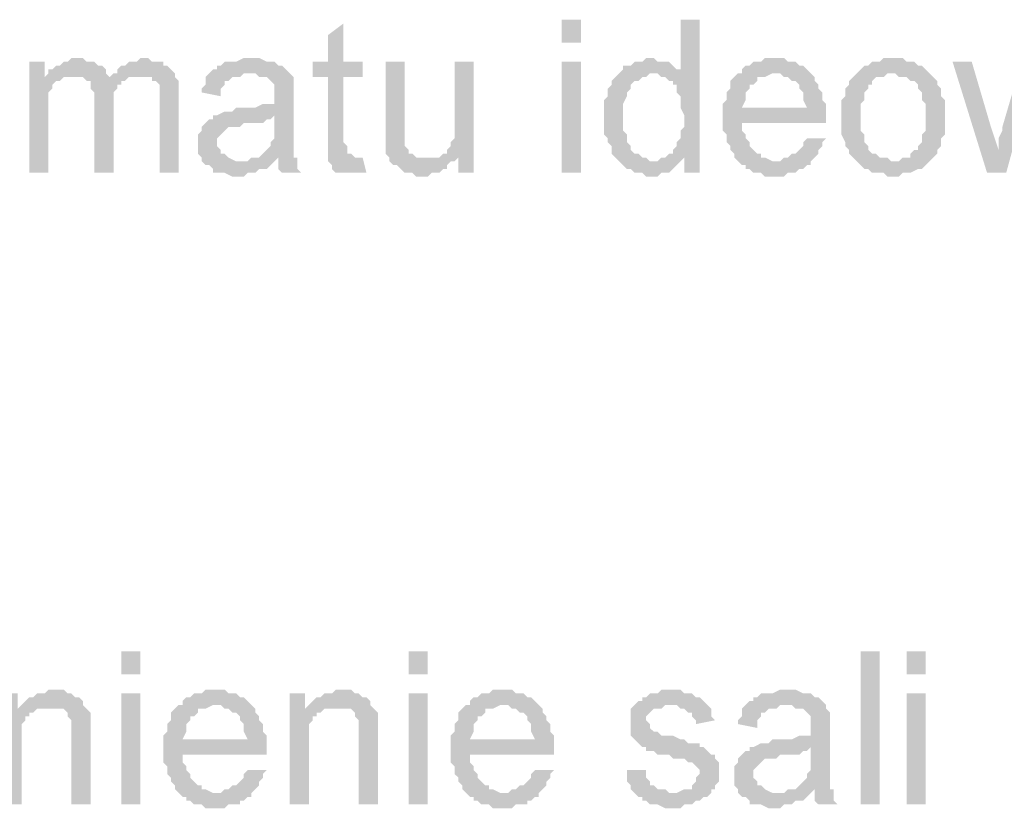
# Model space of a CAD drawing. Header units: millimetres. Extents: x -523 to 1404227, y -783705 to 1038705.
# Tile 401 of 508: x 709993 to 711081, y 224250 to 225123. Entities that reach past the tile are written whole.
import ezdxf

# ---------------------------------------------------------------- set-up
doc = ezdxf.new("R2010")
doc.units = ezdxf.units.MM
doc.linetypes.add('ACAD_ISO08W100', pattern=[36, 24, -3, 6, -3])
doc.layers.add('!!ELEKTRYKA', color=7, linetype='Continuous')

msp = doc.modelspace()

# ---------------------------------------------------------------- hatches: boundary and pattern name
at = {"layer": '!!ELEKTRYKA', "linetype": 'ACAD_ISO08W100'}
for points in [[(710351.18, 225118.33), (710334.24, 225105.63), (710334.24, 225076), (710317.31, 225076), (710317.31, 225059.06), (710334.24, 225059.06), (710334.24, 224991.33), (710334.24, 224987.1), (710334.24, 224982.86), (710334.24, 224974.4), (710334.24, 224970.16), (710363.88, 224970.16), (710363.88, 224970.16), (710359.64, 224974.4), (710355.41, 224974.4), (710355.41, 224978.63), (710355.41, 224978.63), (710355.41, 224982.86), (710351.18, 224987.1), (710351.18, 225059.06), (710372.34, 225059.06), (710372.34, 225076), (710351.18, 225076)], [(710744.89, 225122.57), (710723.72, 225122.57), (710723.72, 225063.3), (710694.08, 225063.3), (710698.32, 225063.3), (710702.55, 225059.06), (710706.78, 225059.06), (710711.02, 225054.83), (710715.25, 225054.83), (710715.25, 225050.6), (710719.48, 225050.6), (710719.48, 225046.36), (710719.48, 225042.13), (710723.72, 225037.9), (710723.72, 225033.66), (710723.72, 225029.43), (710723.72, 225025.2), (710727.95, 225016.73), (710727.95, 225012.5), (710727.95, 225008.26), (710727.95, 225004.03), (710723.72, 224999.8), (710723.72, 224995.56), (710723.72, 224991.33), (710719.48, 224987.1), (710719.48, 224982.86), (710715.25, 224978.63), (710715.25, 224974.4), (710711.02, 224974.4), (710706.78, 224970.16), (710702.55, 224970.16), (710727.95, 224970.16), (710727.95, 224953.23), (710744.89, 224953.23)], [(710020.96, 225076), (710004.03, 225076), (710004.03, 224953.23), (710025.2, 224953.23), (710025.2, 225016.73), (710025.2, 225020.96), (710025.2, 225025.2), (710025.2, 225029.43), (710025.2, 225033.66), (710025.2, 225037.9), (710025.2, 225042.13), (710029.43, 225046.36), (710029.43, 225050.6), (710033.66, 225054.83), (710037.9, 225054.83), (710042.13, 225059.06), (710020.96, 225059.06)], [(710059.06, 225080.23), (710050.6, 225080.23), (710046.36, 225076), (710042.13, 225076), (710037.9, 225071.76), (710033.66, 225071.76), (710029.43, 225067.53), (710025.2, 225067.53), (710025.2, 225063.3), (710054.83, 225059.06), (710054.83, 225059.06), (710059.06, 225059.06), (710063.3, 225059.06), (710067.53, 225054.83), (710092.93, 225059.06), (710092.93, 225059.06), (710088.7, 225063.3), (710088.7, 225067.53), (710084.46, 225071.76), (710080.23, 225071.76), (710080.23, 225071.76), (710076, 225076), (710071.76, 225076), (710067.53, 225076), (710063.3, 225080.23)], [(710131.03, 225080.23), (710126.8, 225080.23), (710122.57, 225076), (710114.1, 225076), (710109.86, 225071.76), (710105.63, 225071.76), (710101.4, 225067.53), (710101.4, 225063.3), (710097.16, 225063.3), (710126.8, 225059.06), (710131.03, 225059.06), (710135.27, 225059.06), (710139.5, 225059.06), (710139.5, 225054.83), (710143.73, 225054.83), (710147.97, 225050.6), (710147.97, 225046.36), (710147.97, 225042.13), (710147.97, 225037.9), (710147.97, 225029.43), (710147.97, 224953.23), (710169.13, 224953.23), (710169.13, 225037.9), (710169.13, 225037.9), (710169.13, 225046.36), (710169.13, 225050.6), (710169.13, 225054.83), (710164.9, 225059.06), (710164.9, 225063.3), (710160.67, 225067.53), (710160.67, 225067.53), (710156.43, 225071.76), (710152.2, 225071.76), (710152.2, 225076), (710147.97, 225076), (710139.5, 225076), (710135.27, 225080.23)], [(710249.57, 225080.23), (710241.1, 225080.23), (710232.63, 225076), (710219.93, 225076), (710215.7, 225071.76), (710211.47, 225071.76), (710211.47, 225067.53), (710207.23, 225067.53), (710203, 225063.3), (710245.33, 225063.3), (710249.57, 225063.3), (710253.8, 225063.3), (710258.04, 225059.06), (710262.27, 225059.06), (710266.5, 225059.06), (710270.74, 225054.83), (710270.74, 225054.83), (710274.97, 225050.6), (710274.97, 225046.36), (710274.97, 225042.13), (710274.97, 225037.9), (710274.97, 225037.9), (710274.97, 225029.43), (710270.74, 225029.43), (710270.74, 225029.43), (710266.5, 225029.43), (710262.27, 225029.43), (710253.8, 225025.2), (710249.57, 225025.2), (710245.33, 225025.2), (710236.87, 225025.2), (710232.63, 225025.2), (710228.4, 225020.96), (710224.17, 225020.96), (710219.93, 225020.96), (710219.93, 225020.96), (710211.47, 225016.73), (710207.23, 225016.73), (710274.97, 225016.73), (710274.97, 225008.26), (710274.97, 225004.03), (710274.97, 224999.8), (710274.97, 224995.56), (710274.97, 224991.33), (710270.74, 224987.1), (710270.74, 224987.1), (710270.74, 224982.86), (710266.5, 224978.63), (710262.27, 224974.4), (710258.04, 224970.16), (710253.8, 224970.16), (710249.57, 224970.16), (710279.2, 224970.16), (710279.2, 224965.93), (710279.2, 224961.69), (710279.2, 224957.46), (710283.44, 224953.23), (710304.61, 224953.23), (710304.61, 224953.23), (710300.37, 224957.46), (710300.37, 224961.69), (710300.37, 224970.16), (710296.14, 224970.16), (710296.14, 224974.4), (710296.14, 224974.4), (710296.14, 224978.63), (710296.14, 224987.1), (710296.14, 224991.33), (710296.14, 224995.56), (710296.14, 225004.03), (710296.14, 225033.66), (710296.14, 225033.66), (710296.14, 225037.9), (710296.14, 225046.36), (710296.14, 225050.6), (710296.14, 225050.6), (710296.14, 225054.83), (710296.14, 225059.06), (710291.91, 225063.3), (710287.67, 225067.53), (710287.67, 225067.53), (710283.44, 225071.76), (710279.2, 225071.76), (710274.97, 225076), (710274.97, 225076), (710270.74, 225076), (710266.5, 225076), (710258.04, 225080.23), (710253.8, 225080.23)], [(710418.91, 225076), (710397.74, 225076), (710397.74, 224999.8), (710397.74, 224999.8), (710397.74, 224991.33), (710397.74, 224987.1), (710397.74, 224982.86), (710397.74, 224978.63), (710397.74, 224978.63), (710397.74, 224974.4), (710401.98, 224970.16), (710401.98, 224965.93), (710406.21, 224961.69), (710410.44, 224961.69), (710414.68, 224957.46), (710418.91, 224953.23), (710418.91, 224953.23), (710423.14, 224953.23), (710427.38, 224953.23), (710431.61, 224948.99), (710440.08, 224948.99), (710440.08, 224948.99), (710444.31, 224948.99), (710448.54, 224953.23), (710452.78, 224953.23), (710457.01, 224953.23), (710461.24, 224957.46), (710465.48, 224957.46), (710465.48, 224961.69), (710469.71, 224965.93), (710473.94, 224965.93), (710440.08, 224970.16), (710440.08, 224970.16), (710435.84, 224970.16), (710431.61, 224970.16), (710427.38, 224974.4), (710423.14, 224974.4), (710423.14, 224978.63), (710418.91, 224982.86), (710418.91, 224987.1), (710418.91, 224987.1), (710418.91, 224991.33), (710418.91, 224995.56), (710418.91, 224999.8), (710418.91, 225008.26)], [(710495.11, 225076), (710473.94, 225076), (710473.94, 225008.26), (710473.94, 225008.26), (710473.94, 225004.03), (710473.94, 224999.8), (710473.94, 224995.56), (710473.94, 224991.33), (710469.71, 224987.1), (710469.71, 224982.86), (710465.48, 224978.63), (710465.48, 224974.4), (710461.24, 224974.4), (710478.18, 224970.16), (710478.18, 224953.23), (710495.11, 224953.23)], [(710689.85, 225080.23), (710689.85, 225080.23), (710685.62, 225080.23), (710681.38, 225076), (710677.15, 225076), (710672.92, 225076), (710668.68, 225071.76), (710664.45, 225071.76), (710660.22, 225071.76), (710660.22, 225067.53), (710655.98, 225063.3), (710651.75, 225059.06), (710647.52, 225054.83), (710647.52, 225050.6), (710643.28, 225046.36), (710643.28, 225046.36), (710643.28, 225042.13), (710643.28, 225037.9), (710639.05, 225033.66), (710639.05, 225029.43), (710639.05, 225025.2), (710639.05, 225020.96), (710639.05, 225012.5), (710639.05, 225012.5), (710639.05, 225008.26), (710639.05, 225004.03), (710639.05, 224999.8), (710639.05, 224995.56), (710643.28, 224991.33), (710643.28, 224987.1), (710647.52, 224982.86), (710647.52, 224978.63), (710647.52, 224974.4), (710651.75, 224970.16), (710655.98, 224965.93), (710694.08, 224965.93), (710689.85, 224965.93), (710685.62, 224970.16), (710681.38, 224970.16), (710677.15, 224974.4), (710672.92, 224974.4), (710668.68, 224978.63), (710668.68, 224978.63), (710668.68, 224982.86), (710664.45, 224987.1), (710664.45, 224991.33), (710664.45, 224995.56), (710660.22, 224999.8), (710660.22, 225004.03), (710660.22, 225008.26), (710660.22, 225012.5), (710660.22, 225016.73), (710660.22, 225020.96), (710660.22, 225025.2), (710660.22, 225029.43), (710664.45, 225037.9), (710664.45, 225042.13), (710664.45, 225042.13), (710668.68, 225046.36), (710668.68, 225050.6), (710672.92, 225054.83), (710677.15, 225054.83), (710681.38, 225059.06), (710685.62, 225059.06), (710689.85, 225063.3), (710694.08, 225063.3), (710723.72, 225063.3), (710723.72, 225067.53), (710719.48, 225067.53), (710715.25, 225071.76), (710711.02, 225076), (710711.02, 225076), (710706.78, 225076), (710698.32, 225076), (710694.08, 225080.23)], [(710829.55, 225080.23), (710816.85, 225080.23), (710812.62, 225076), (710804.15, 225076), (710799.92, 225071.76), (710795.69, 225071.76), (710791.45, 225067.53), (710791.45, 225063.3), (710787.22, 225063.3), (710829.55, 225063.3), (710829.55, 225063.3), (710833.79, 225063.3), (710838.02, 225059.06), (710842.25, 225059.06), (710846.49, 225054.83), (710850.72, 225054.83), (710854.95, 225050.6), (710854.95, 225050.6), (710854.95, 225046.36), (710859.19, 225042.13), (710859.19, 225037.9), (710859.19, 225033.66), (710863.42, 225025.2), (710791.45, 225025.2), (710884.59, 225025.2), (710884.59, 225029.43), (710880.36, 225033.66), (710880.36, 225037.9), (710880.36, 225042.13), (710876.12, 225046.36), (710876.12, 225050.6), (710871.89, 225054.83), (710871.89, 225059.06), (710867.65, 225063.3), (710867.65, 225063.3), (710863.42, 225067.53), (710859.19, 225071.76), (710854.95, 225071.76), (710850.72, 225076), (710846.49, 225076), (710842.25, 225076), (710838.02, 225080.23), (710833.79, 225080.23)], [(710956.56, 225080.23), (710948.09, 225080.23), (710943.86, 225076), (710935.39, 225076), (710931.16, 225071.76), (710926.92, 225071.76), (710922.69, 225067.53), (710918.46, 225063.3), (710918.46, 225063.3), (710918.46, 225063.3), (710956.56, 225063.3), (710960.79, 225063.3), (710965.02, 225059.06), (710969.26, 225059.06), (710973.49, 225059.06), (710977.72, 225054.83), (710981.96, 225054.83), (710986.19, 225050.6), (710986.19, 225046.36), (710990.42, 225042.13), (710990.42, 225037.9), (710990.42, 225033.66), (710994.66, 225029.43), (710994.66, 225025.2), (710994.66, 225020.96), (710994.66, 225016.73), (710994.66, 225012.5), (710994.66, 225008.26), (710994.66, 225004.03), (710994.66, 224999.8), (710990.42, 224995.56), (710990.42, 224991.33), (710990.42, 224987.1), (710986.19, 224982.86), (710986.19, 224978.63), (710981.96, 224978.63), (710977.72, 224974.4), (710977.72, 224970.16), (710973.49, 224970.16), (710969.26, 224970.16), (710965.02, 224965.93), (710956.56, 224965.93), (710918.46, 224965.93), (710918.46, 224965.93), (710922.69, 224961.69), (710926.92, 224957.46), (710931.16, 224957.46), (710935.39, 224953.23), (710939.62, 224953.23), (710943.86, 224953.23), (710948.09, 224953.23), (710952.32, 224948.99), (710956.56, 224948.99), (710960.79, 224948.99), (710965.02, 224948.99), (710969.26, 224953.23), (710973.49, 224953.23), (710977.72, 224953.23), (710986.19, 224957.46), (710990.42, 224957.46), (710990.42, 224957.46), (710994.66, 224961.69), (710998.89, 224965.93), (710998.89, 224965.93), (711003.13, 224970.16), (711007.36, 224974.4), (711007.36, 224978.63), (711007.36, 224978.63), (711011.59, 224982.86), (711011.59, 224987.1), (711011.59, 224991.33), (711015.83, 224995.56), (711015.83, 224999.8), (711015.83, 225004.03), (711015.83, 225012.5), (711015.83, 225016.73), (711015.83, 225020.96), (711015.83, 225025.2), (711015.83, 225029.43), (711015.83, 225033.66), (711011.59, 225037.9), (711011.59, 225042.13), (711011.59, 225046.36), (711007.36, 225050.6), (711007.36, 225054.83), (711003.13, 225059.06), (710998.89, 225063.3), (710998.89, 225063.3), (710994.66, 225067.53), (710990.42, 225071.76), (710986.19, 225071.76), (710981.96, 225076), (710977.72, 225076), (710973.49, 225076), (710969.26, 225080.23), (710965.02, 225080.23)], [(711045.46, 225076), (711024.29, 225076), (711062.39, 224953.23), (711075.09, 224978.63), (711066.63, 225004.03)], [(711121.66, 225076), (711100.49, 225076), (711079.33, 225004.03), (711079.33, 224999.8), (711075.09, 224991.33), (711075.09, 224987.1), (711075.09, 224982.86), (711075.09, 224978.63), (711075.09, 224978.63), (711062.39, 224953.23), (711083.56, 224953.23), (711108.96, 225046.36)], [(710097.16, 225063.3), (710092.93, 225059.06), (710067.53, 225054.83), (710071.76, 225054.83), (710071.76, 225050.6), (710071.76, 225046.36), (710076, 225042.13), (710076, 225037.9), (710076, 225033.66), (710076, 224953.23), (710097.16, 224953.23), (710097.16, 225025.2), (710097.16, 225025.2), (710097.16, 225033.66), (710097.16, 225037.9), (710097.16, 225042.13), (710101.4, 225046.36), (710101.4, 225050.6), (710105.63, 225050.6), (710105.63, 225054.83), (710109.86, 225054.83), (710114.1, 225059.06), (710118.33, 225059.06), (710122.57, 225059.06), (710126.8, 225059.06)], [(710203, 225063.3), (710198.77, 225059.06), (710198.77, 225050.6), (710194.53, 225046.36), (710194.53, 225042.13), (710215.7, 225037.9), (710215.7, 225042.13), (710215.7, 225046.36), (710219.93, 225050.6), (710219.93, 225054.83), (710224.17, 225054.83), (710228.4, 225059.06), (710232.63, 225059.06), (710236.87, 225059.06), (710241.1, 225063.3), (710245.33, 225063.3)], [(710787.22, 225063.3), (710787.22, 225063.3), (710782.99, 225059.06), (710778.75, 225054.83), (710778.75, 225050.6), (710778.75, 225046.36), (710774.52, 225042.13), (710774.52, 225037.9), (710774.52, 225033.66), (710770.29, 225029.43), (710770.29, 225025.2), (710770.29, 225020.96), (710770.29, 225012.5), (710770.29, 225008.26), (710770.29, 225004.03), (710770.29, 224999.8), (710774.52, 224995.56), (710774.52, 224991.33), (710774.52, 224987.1), (710778.75, 224982.86), (710778.75, 224978.63), (710782.99, 224974.4), (710782.99, 224970.16), (710787.22, 224965.93), (710829.55, 224965.93), (710829.55, 224965.93), (710825.32, 224965.93), (710816.85, 224970.16), (710812.62, 224970.16), (710812.62, 224974.4), (710808.39, 224974.4), (710804.15, 224978.63), (710804.15, 224978.63), (710799.92, 224982.86), (710799.92, 224987.1), (710795.69, 224991.33), (710795.69, 224995.56), (710791.45, 224999.8), (710791.45, 225004.03), (710791.45, 225008.26), (710884.59, 225008.26), (710884.59, 225012.5), (710884.59, 225016.73), (710884.59, 225020.96), (710884.59, 225025.2), (710791.45, 225025.2), (710791.45, 225025.2), (710795.69, 225033.66), (710795.69, 225037.9), (710795.69, 225042.13), (710799.92, 225046.36), (710799.92, 225050.6), (710804.15, 225050.6), (710808.39, 225054.83), (710808.39, 225059.06), (710812.62, 225059.06), (710816.85, 225059.06), (710825.32, 225063.3), (710829.55, 225063.3)], [(710918.46, 225063.3), (710914.22, 225059.06), (710909.99, 225054.83), (710909.99, 225050.6), (710905.76, 225046.36), (710905.76, 225046.36), (710905.76, 225037.9), (710901.52, 225033.66), (710901.52, 225029.43), (710901.52, 225025.2), (710901.52, 225020.96), (710901.52, 225016.73), (710901.52, 225012.5), (710901.52, 225008.26), (710901.52, 225004.03), (710901.52, 224999.8), (710901.52, 224995.56), (710905.76, 224987.1), (710905.76, 224982.86), (710905.76, 224982.86), (710909.99, 224978.63), (710909.99, 224974.4), (710914.22, 224970.16), (710918.46, 224965.93), (710956.56, 224965.93), (710956.56, 224965.93), (710952.32, 224970.16), (710948.09, 224970.16), (710943.86, 224970.16), (710939.62, 224974.4), (710935.39, 224974.4), (710931.16, 224978.63), (710931.16, 224978.63), (710931.16, 224982.86), (710926.92, 224987.1), (710926.92, 224991.33), (710926.92, 224995.56), (710922.69, 224999.8), (710922.69, 225004.03), (710922.69, 225008.26), (710922.69, 225016.73), (710922.69, 225016.73), (710922.69, 225020.96), (710922.69, 225025.2), (710922.69, 225029.43), (710926.92, 225033.66), (710926.92, 225037.9), (710926.92, 225042.13), (710931.16, 225046.36), (710931.16, 225050.6), (710935.39, 225050.6), (710935.39, 225054.83), (710939.62, 225059.06), (710943.86, 225059.06), (710948.09, 225059.06), (710952.32, 225063.3), (710956.56, 225063.3)], [(710207.23, 225016.73), (710207.23, 225012.5), (710203, 225012.5), (710198.77, 225008.26), (710198.77, 225008.26), (710194.53, 225004.03), (710194.53, 224999.8), (710190.3, 224995.56), (710190.3, 224991.33), (710190.3, 224987.1), (710190.3, 224982.86), (710190.3, 224978.63), (710190.3, 224974.4), (710194.53, 224970.16), (710194.53, 224965.93), (710198.77, 224961.69), (710203, 224961.69), (710203, 224961.69), (710207.23, 224957.46), (710207.23, 224953.23), (710211.47, 224953.23), (710215.7, 224953.23), (710219.93, 224953.23), (710228.4, 224948.99), (710232.63, 224948.99), (710236.87, 224948.99), (710241.1, 224948.99), (710245.33, 224953.23), (710249.57, 224953.23), (710253.8, 224953.23), (710258.04, 224957.46), (710262.27, 224957.46), (710266.5, 224957.46), (710270.74, 224961.69), (710274.97, 224965.93), (710236.87, 224965.93), (710236.87, 224965.93), (710232.63, 224965.93), (710224.17, 224970.16), (710224.17, 224970.16), (710219.93, 224974.4), (710215.7, 224974.4), (710215.7, 224978.63), (710211.47, 224982.86), (710211.47, 224987.1), (710211.47, 224987.1), (710211.47, 224991.33), (710215.7, 224995.56), (710215.7, 224995.56), (710219.93, 224999.8), (710224.17, 225004.03), (710228.4, 225004.03), (710232.63, 225004.03), (710236.87, 225004.03), (710241.1, 225008.26), (710245.33, 225008.26), (710249.57, 225008.26), (710253.8, 225008.26), (710262.27, 225008.26), (710266.5, 225012.5), (710270.74, 225012.5), (710270.74, 225012.5), (710274.97, 225016.73)], [(710863.42, 224991.33), (710859.19, 224987.1), (710859.19, 224982.86), (710854.95, 224978.63), (710850.72, 224974.4), (710850.72, 224974.4), (710846.49, 224974.4), (710842.25, 224970.16), (710838.02, 224970.16), (710833.79, 224965.93), (710829.55, 224965.93), (710787.22, 224965.93), (710787.22, 224965.93), (710791.45, 224961.69), (710795.69, 224961.69), (710795.69, 224957.46), (710799.92, 224957.46), (710804.15, 224953.23), (710808.39, 224953.23), (710812.62, 224953.23), (710816.85, 224948.99), (710825.32, 224948.99), (710829.55, 224948.99), (710833.79, 224948.99), (710838.02, 224948.99), (710842.25, 224953.23), (710846.49, 224953.23), (710850.72, 224953.23), (710854.95, 224957.46), (710859.19, 224957.46), (710863.42, 224961.69), (710867.65, 224961.69), (710867.65, 224965.93), (710871.89, 224970.16), (710876.12, 224974.4), (710876.12, 224978.63), (710880.36, 224982.86), (710880.36, 224987.1), (710884.59, 224991.33)], [(710249.57, 224970.16), (710245.33, 224965.93), (710236.87, 224965.93), (710274.97, 224965.93), (710279.2, 224970.16)], [(710372.34, 224970.16), (710334.24, 224970.16), (710334.24, 224965.93), (710334.24, 224965.93), (710338.47, 224961.69), (710338.47, 224957.46), (710342.71, 224953.23), (710346.94, 224953.23), (710351.18, 224953.23), (710355.41, 224953.23), (710359.64, 224953.23), (710363.88, 224953.23), (710368.11, 224953.23), (710372.34, 224953.23), (710376.58, 224953.23)], [(710461.24, 224974.4), (710457.01, 224970.16), (710440.08, 224970.16), (710473.94, 224965.93), (710478.18, 224970.16)], [(710702.55, 224970.16), (710698.32, 224965.93), (710655.98, 224965.93), (710660.22, 224961.69), (710664.45, 224957.46), (710664.45, 224957.46), (710668.68, 224957.46), (710672.92, 224953.23), (710677.15, 224953.23), (710681.38, 224953.23), (710685.62, 224948.99), (710689.85, 224948.99), (710698.32, 224948.99), (710702.55, 224953.23), (710706.78, 224953.23), (710711.02, 224953.23), (710715.25, 224957.46), (710715.25, 224957.46), (710719.48, 224961.69), (710723.72, 224965.93), (710727.95, 224970.16)], [(710029.43, 224381.71), (710029.43, 224381.71), (710025.2, 224381.71), (710020.96, 224377.48), (710016.73, 224377.48), (710012.5, 224377.48), (710008.26, 224373.25), (710004.03, 224373.25), (709999.8, 224369.01), (709999.8, 224369.01), (709995.56, 224364.78), (710025.2, 224360.55), (710029.43, 224360.55), (710033.66, 224360.55), (710037.9, 224360.55), (710042.13, 224360.55), (710046.36, 224356.31), (710046.36, 224352.08), (710050.6, 224347.85), (710050.6, 224347.85), (710050.6, 224343.61), (710050.6, 224339.38), (710050.6, 224335.15), (710050.6, 224330.91), (710050.6, 224254.71), (710071.76, 224254.71), (710071.76, 224330.91), (710071.76, 224330.91), (710071.76, 224339.38), (710071.76, 224343.61), (710071.76, 224347.85), (710071.76, 224352.08), (710071.76, 224352.08), (710071.76, 224356.31), (710067.53, 224360.55), (710063.3, 224364.78), (710063.3, 224369.01), (710059.06, 224373.25), (710054.83, 224373.25), (710050.6, 224377.48), (710050.6, 224377.48), (710046.36, 224377.48), (710042.13, 224381.71), (710037.9, 224381.71)], [(710211.47, 224381.71), (710198.77, 224381.71), (710194.53, 224377.48), (710186.07, 224377.48), (710181.83, 224373.25), (710177.6, 224373.25), (710173.37, 224369.01), (710173.37, 224364.78), (710169.13, 224364.78), (710211.47, 224364.78), (710211.47, 224364.78), (710215.7, 224364.78), (710219.93, 224360.55), (710224.17, 224360.55), (710228.4, 224356.31), (710232.63, 224356.31), (710236.87, 224352.08), (710236.87, 224352.08), (710236.87, 224347.85), (710241.1, 224343.61), (710241.1, 224339.38), (710241.1, 224335.15), (710245.33, 224326.68), (710173.37, 224326.68), (710266.5, 224326.68), (710266.5, 224330.91), (710262.27, 224335.15), (710262.27, 224339.38), (710262.27, 224343.61), (710258.04, 224347.85), (710258.04, 224352.08), (710253.8, 224356.31), (710253.8, 224360.55), (710249.57, 224364.78), (710249.57, 224364.78), (710245.33, 224369.01), (710241.1, 224373.25), (710236.87, 224373.25), (710232.63, 224377.48), (710228.4, 224377.48), (710224.17, 224377.48), (710219.93, 224381.71), (710215.7, 224381.71)], [(710346.94, 224381.71), (710346.94, 224381.71), (710342.71, 224381.71), (710338.47, 224377.48), (710334.24, 224377.48), (710330.01, 224377.48), (710325.77, 224373.25), (710321.54, 224373.25), (710317.31, 224369.01), (710317.31, 224369.01), (710313.07, 224364.78), (710342.71, 224360.55), (710346.94, 224360.55), (710351.18, 224360.55), (710355.41, 224360.55), (710359.64, 224360.55), (710363.88, 224356.31), (710363.88, 224352.08), (710368.11, 224347.85), (710368.11, 224347.85), (710368.11, 224343.61), (710368.11, 224339.38), (710368.11, 224335.15), (710368.11, 224330.91), (710368.11, 224254.71), (710389.28, 224254.71), (710389.28, 224330.91), (710389.28, 224330.91), (710389.28, 224339.38), (710389.28, 224343.61), (710389.28, 224347.85), (710389.28, 224352.08), (710389.28, 224352.08), (710389.28, 224356.31), (710385.04, 224360.55), (710380.81, 224364.78), (710380.81, 224369.01), (710376.58, 224373.25), (710372.34, 224373.25), (710368.11, 224377.48), (710368.11, 224377.48), (710363.88, 224377.48), (710359.64, 224381.71), (710355.41, 224381.71)], [(710528.98, 224381.71), (710516.28, 224381.71), (710512.05, 224377.48), (710503.58, 224377.48), (710499.35, 224373.25), (710495.11, 224373.25), (710490.88, 224369.01), (710490.88, 224364.78), (710486.65, 224364.78), (710528.98, 224364.78), (710528.98, 224364.78), (710533.21, 224364.78), (710537.45, 224360.55), (710541.68, 224360.55), (710545.91, 224356.31), (710550.15, 224356.31), (710554.38, 224352.08), (710554.38, 224352.08), (710554.38, 224347.85), (710558.61, 224343.61), (710558.61, 224339.38), (710558.61, 224335.15), (710562.85, 224326.68), (710490.88, 224326.68), (710584.01, 224326.68), (710584.01, 224330.91), (710579.78, 224335.15), (710579.78, 224339.38), (710579.78, 224343.61), (710575.55, 224347.85), (710575.55, 224352.08), (710571.31, 224356.31), (710571.31, 224360.55), (710567.08, 224364.78), (710567.08, 224364.78), (710562.85, 224369.01), (710558.61, 224373.25), (710554.38, 224373.25), (710550.15, 224377.48), (710545.91, 224377.48), (710541.68, 224377.48), (710537.45, 224381.71), (710533.21, 224381.71)], [(710711.02, 224381.71), (710702.55, 224381.71), (710698.32, 224377.48), (710689.85, 224377.48), (710685.62, 224373.25), (710681.38, 224373.25), (710681.38, 224369.01), (710677.15, 224369.01), (710672.92, 224364.78), (710715.25, 224364.78), (710715.25, 224364.78), (710719.48, 224364.78), (710723.72, 224360.55), (710727.95, 224360.55), (710732.18, 224356.31), (710736.42, 224356.31), (710736.42, 224352.08), (710740.65, 224347.85), (710740.65, 224343.61), (710761.82, 224347.85), (710761.82, 224347.85), (710757.59, 224352.08), (710757.59, 224356.31), (710757.59, 224360.55), (710753.35, 224364.78), (710753.35, 224364.78), (710749.12, 224369.01), (710744.89, 224373.25), (710740.65, 224373.25), (710736.42, 224377.48), (710736.42, 224377.48), (710732.18, 224377.48), (710727.95, 224377.48), (710723.72, 224381.71), (710715.25, 224381.71)], [(710842.25, 224381.71), (710842.25, 224381.71), (710833.79, 224381.71), (710825.32, 224377.48), (710821.09, 224377.48), (710816.85, 224377.48), (710812.62, 224377.48), (710808.39, 224373.25), (710804.15, 224373.25), (710804.15, 224369.01), (710799.92, 224369.01), (710795.69, 224364.78), (710838.02, 224364.78), (710842.25, 224364.78), (710846.49, 224364.78), (710850.72, 224360.55), (710854.95, 224360.55), (710859.19, 224360.55), (710863.42, 224356.31), (710863.42, 224356.31), (710867.65, 224352.08), (710867.65, 224347.85), (710867.65, 224343.61), (710867.65, 224339.38), (710867.65, 224339.38), (710867.65, 224330.91), (710867.65, 224330.91), (710863.42, 224330.91), (710863.42, 224330.91), (710859.19, 224330.91), (710854.95, 224330.91), (710846.49, 224326.68), (710842.25, 224326.68), (710838.02, 224326.68), (710829.55, 224326.68), (710825.32, 224326.68), (710821.09, 224322.45), (710816.85, 224322.45), (710812.62, 224322.45), (710812.62, 224322.45), (710804.15, 224318.21), (710799.92, 224318.21), (710867.65, 224318.21), (710867.65, 224309.74), (710867.65, 224305.51), (710867.65, 224301.28), (710867.65, 224297.04), (710867.65, 224292.81), (710863.42, 224288.58), (710863.42, 224288.58), (710863.42, 224284.34), (710859.19, 224280.11), (710854.95, 224275.88), (710850.72, 224271.64), (710846.49, 224271.64), (710842.25, 224271.64), (710871.89, 224271.64), (710871.89, 224267.41), (710871.89, 224263.18), (710871.89, 224258.94), (710876.12, 224254.71), (710897.29, 224254.71), (710897.29, 224254.71), (710893.06, 224258.94), (710893.06, 224263.18), (710893.06, 224271.64), (710888.82, 224271.64), (710888.82, 224275.88), (710888.82, 224275.88), (710888.82, 224280.11), (710888.82, 224288.58), (710888.82, 224292.81), (710888.82, 224297.04), (710888.82, 224305.51), (710888.82, 224335.15), (710888.82, 224335.15), (710888.82, 224339.38), (710888.82, 224347.85), (710888.82, 224352.08), (710888.82, 224352.08), (710888.82, 224356.31), (710884.59, 224360.55), (710884.59, 224364.78), (710880.36, 224369.01), (710880.36, 224369.01), (710876.12, 224373.25), (710871.89, 224373.25), (710867.65, 224377.48), (710867.65, 224377.48), (710863.42, 224377.48), (710859.19, 224377.48), (710850.72, 224381.71), (710846.49, 224381.71)], [(709991.33, 224377.48), (709974.39, 224377.48), (709974.39, 224254.71), (709995.56, 224254.71), (709995.56, 224322.45), (709995.56, 224326.68), (709995.56, 224330.91), (709995.56, 224335.15), (709995.56, 224339.38), (709995.56, 224343.61), (709999.8, 224347.85), (709999.8, 224352.08), (710004.03, 224352.08), (710004.03, 224356.31), (710008.26, 224356.31), (710012.5, 224360.55), (709991.33, 224360.55)], [(710308.84, 224377.48), (710291.91, 224377.48), (710291.91, 224254.71), (710313.07, 224254.71), (710313.07, 224322.45), (710313.07, 224326.68), (710313.07, 224330.91), (710313.07, 224335.15), (710313.07, 224339.38), (710313.07, 224343.61), (710317.31, 224347.85), (710317.31, 224352.08), (710321.54, 224352.08), (710321.54, 224356.31), (710325.77, 224356.31), (710330.01, 224360.55), (710308.84, 224360.55)], [(710169.13, 224364.78), (710169.13, 224364.78), (710164.9, 224360.55), (710160.67, 224356.31), (710160.67, 224352.08), (710160.67, 224347.85), (710156.43, 224343.61), (710156.43, 224339.38), (710156.43, 224335.15), (710152.2, 224330.91), (710152.2, 224326.68), (710152.2, 224322.45), (710152.2, 224313.98), (710152.2, 224309.74), (710152.2, 224305.51), (710152.2, 224301.28), (710156.43, 224297.04), (710156.43, 224292.81), (710156.43, 224288.58), (710160.67, 224284.34), (710160.67, 224280.11), (710164.9, 224275.88), (710164.9, 224271.64), (710169.13, 224267.41), (710211.47, 224267.41), (710211.47, 224267.41), (710207.23, 224267.41), (710198.77, 224271.64), (710194.53, 224271.64), (710194.53, 224275.88), (710190.3, 224275.88), (710186.07, 224280.11), (710186.07, 224280.11), (710181.83, 224284.34), (710181.83, 224288.58), (710177.6, 224292.81), (710177.6, 224297.04), (710173.37, 224301.28), (710173.37, 224305.51), (710173.37, 224309.74), (710266.5, 224309.74), (710266.5, 224313.98), (710266.5, 224318.21), (710266.5, 224322.45), (710266.5, 224326.68), (710173.37, 224326.68), (710173.37, 224326.68), (710177.6, 224335.15), (710177.6, 224339.38), (710177.6, 224343.61), (710181.83, 224347.85), (710181.83, 224352.08), (710186.07, 224352.08), (710190.3, 224356.31), (710190.3, 224360.55), (710194.53, 224360.55), (710198.77, 224360.55), (710207.23, 224364.78), (710211.47, 224364.78)], [(710486.65, 224364.78), (710486.65, 224364.78), (710482.41, 224360.55), (710478.18, 224356.31), (710478.18, 224352.08), (710478.18, 224347.85), (710473.94, 224343.61), (710473.94, 224339.38), (710473.94, 224335.15), (710469.71, 224330.91), (710469.71, 224326.68), (710469.71, 224322.45), (710469.71, 224313.98), (710469.71, 224309.74), (710469.71, 224305.51), (710469.71, 224301.28), (710473.94, 224297.04), (710473.94, 224292.81), (710473.94, 224288.58), (710478.18, 224284.34), (710478.18, 224280.11), (710482.41, 224275.88), (710482.41, 224271.64), (710486.65, 224267.41), (710528.98, 224267.41), (710528.98, 224267.41), (710524.75, 224267.41), (710516.28, 224271.64), (710512.05, 224271.64), (710512.05, 224275.88), (710507.81, 224275.88), (710503.58, 224280.11), (710503.58, 224280.11), (710499.35, 224284.34), (710499.35, 224288.58), (710495.11, 224292.81), (710495.11, 224297.04), (710490.88, 224301.28), (710490.88, 224305.51), (710490.88, 224309.74), (710584.01, 224309.74), (710584.01, 224313.98), (710584.01, 224318.21), (710584.01, 224322.45), (710584.01, 224326.68), (710490.88, 224326.68), (710490.88, 224326.68), (710495.11, 224335.15), (710495.11, 224339.38), (710495.11, 224343.61), (710499.35, 224347.85), (710499.35, 224352.08), (710503.58, 224352.08), (710507.81, 224356.31), (710507.81, 224360.55), (710512.05, 224360.55), (710516.28, 224360.55), (710524.75, 224364.78), (710528.98, 224364.78)], [(710672.92, 224364.78), (710668.68, 224360.55), (710668.68, 224360.55), (710668.68, 224343.61), (710668.68, 224343.61), (710668.68, 224335.15), (710668.68, 224330.91), (710672.92, 224326.68), (710672.92, 224326.68), (710677.15, 224322.45), (710681.38, 224318.21), (710685.62, 224318.21), (710685.62, 224318.21), (710685.62, 224313.98), (710689.85, 224313.98), (710694.08, 224313.98), (710698.32, 224309.74), (710702.55, 224309.74), (710711.02, 224309.74), (710715.25, 224305.51), (710719.48, 224305.51), (710727.95, 224305.51), (710732.18, 224301.28), (710736.42, 224301.28), (710736.42, 224301.28), (710740.65, 224297.04), (710744.89, 224292.81), (710744.89, 224288.58), (710744.89, 224288.58), (710740.65, 224284.34), (710740.65, 224280.11), (710736.42, 224275.88), (710736.42, 224271.64), (710732.18, 224271.64), (710727.95, 224271.64), (710719.48, 224267.41), (710715.25, 224267.41), (710672.92, 224267.41), (710677.15, 224263.18), (710681.38, 224263.18), (710681.38, 224263.18), (710681.38, 224258.94), (710685.62, 224258.94), (710689.85, 224254.71), (710694.08, 224254.71), (710698.32, 224254.71), (710706.78, 224250.48), (710711.02, 224250.48), (710715.25, 224250.48), (710719.48, 224250.48), (710723.72, 224250.48), (710727.95, 224254.71), (710732.18, 224254.71), (710736.42, 224254.71), (710740.65, 224258.94), (710744.89, 224258.94), (710749.12, 224263.18), (710753.35, 224263.18), (710757.59, 224267.41), (710757.59, 224271.64), (710761.82, 224271.64), (710761.82, 224275.88), (710766.05, 224280.11), (710766.05, 224284.34), (710766.05, 224292.81), (710766.05, 224292.81), (710766.05, 224297.04), (710766.05, 224301.28), (710761.82, 224305.51), (710761.82, 224309.74), (710757.59, 224309.74), (710753.35, 224313.98), (710749.12, 224318.21), (710744.89, 224318.21), (710744.89, 224322.45), (710740.65, 224322.45), (710736.42, 224322.45), (710732.18, 224322.45), (710727.95, 224326.68), (710723.72, 224326.68), (710715.25, 224330.91), (710715.25, 224330.91), (710706.78, 224330.91), (710702.55, 224330.91), (710698.32, 224335.15), (710698.32, 224335.15), (710698.32, 224335.15), (710694.08, 224335.15), (710689.85, 224339.38), (710689.85, 224343.61), (710685.62, 224347.85), (710685.62, 224352.08), (710689.85, 224356.31), (710694.08, 224360.55), (710694.08, 224360.55), (710698.32, 224360.55), (710702.55, 224360.55), (710706.78, 224364.78), (710715.25, 224364.78)], [(710795.69, 224364.78), (710791.45, 224360.55), (710791.45, 224352.08), (710787.22, 224347.85), (710787.22, 224343.61), (710808.39, 224339.38), (710808.39, 224343.61), (710808.39, 224347.85), (710812.62, 224352.08), (710812.62, 224356.31), (710816.85, 224356.31), (710821.09, 224360.55), (710825.32, 224360.55), (710829.55, 224360.55), (710833.79, 224364.78), (710838.02, 224364.78)], [(710799.92, 224318.21), (710799.92, 224313.98), (710795.69, 224313.98), (710791.45, 224309.74), (710791.45, 224309.74), (710787.22, 224305.51), (710787.22, 224301.28), (710782.99, 224297.04), (710782.99, 224292.81), (710782.99, 224288.58), (710782.99, 224284.34), (710782.99, 224280.11), (710782.99, 224275.88), (710787.22, 224271.64), (710787.22, 224267.41), (710791.45, 224263.18), (710795.69, 224263.18), (710795.69, 224263.18), (710799.92, 224258.94), (710799.92, 224254.71), (710804.15, 224254.71), (710808.39, 224254.71), (710812.62, 224254.71), (710821.09, 224250.48), (710825.32, 224250.48), (710829.55, 224250.48), (710833.79, 224250.48), (710838.02, 224254.71), (710842.25, 224254.71), (710846.49, 224254.71), (710850.72, 224258.94), (710854.95, 224258.94), (710859.19, 224258.94), (710863.42, 224263.18), (710867.65, 224267.41), (710829.55, 224267.41), (710829.55, 224267.41), (710825.32, 224267.41), (710816.85, 224271.64), (710816.85, 224271.64), (710812.62, 224275.88), (710808.39, 224275.88), (710808.39, 224280.11), (710804.15, 224284.34), (710804.15, 224288.58), (710804.15, 224288.58), (710804.15, 224292.81), (710808.39, 224297.04), (710808.39, 224297.04), (710812.62, 224301.28), (710816.85, 224305.51), (710821.09, 224305.51), (710825.32, 224305.51), (710829.55, 224305.51), (710833.79, 224309.74), (710838.02, 224309.74), (710842.25, 224309.74), (710846.49, 224309.74), (710854.95, 224309.74), (710859.19, 224313.98), (710863.42, 224313.98), (710863.42, 224313.98), (710867.65, 224318.21)], [(710245.33, 224292.81), (710241.1, 224288.58), (710241.1, 224284.34), (710236.87, 224280.11), (710232.63, 224275.88), (710232.63, 224275.88), (710228.4, 224275.88), (710224.17, 224271.64), (710219.93, 224271.64), (710215.7, 224267.41), (710211.47, 224267.41), (710169.13, 224267.41), (710169.13, 224267.41), (710173.37, 224263.18), (710177.6, 224263.18), (710177.6, 224258.94), (710181.83, 224258.94), (710186.07, 224254.71), (710190.3, 224254.71), (710194.53, 224254.71), (710198.77, 224250.48), (710207.23, 224250.48), (710211.47, 224250.48), (710215.7, 224250.48), (710219.93, 224250.48), (710224.17, 224254.71), (710228.4, 224254.71), (710236.87, 224254.71), (710236.87, 224258.94), (710241.1, 224258.94), (710245.33, 224263.18), (710249.57, 224263.18), (710249.57, 224267.41), (710253.8, 224271.64), (710258.04, 224275.88), (710258.04, 224280.11), (710262.27, 224284.34), (710262.27, 224288.58), (710266.5, 224292.81)], [(710562.85, 224292.81), (710558.61, 224288.58), (710558.61, 224284.34), (710554.38, 224280.11), (710550.15, 224275.88), (710550.15, 224275.88), (710545.91, 224275.88), (710541.68, 224271.64), (710537.45, 224271.64), (710533.21, 224267.41), (710528.98, 224267.41), (710486.65, 224267.41), (710486.65, 224267.41), (710490.88, 224263.18), (710495.11, 224263.18), (710495.11, 224258.94), (710499.35, 224258.94), (710503.58, 224254.71), (710507.81, 224254.71), (710512.05, 224254.71), (710516.28, 224250.48), (710524.75, 224250.48), (710528.98, 224250.48), (710533.21, 224250.48), (710537.45, 224250.48), (710541.68, 224254.71), (710545.91, 224254.71), (710554.38, 224254.71), (710554.38, 224258.94), (710558.61, 224258.94), (710562.85, 224263.18), (710567.08, 224263.18), (710567.08, 224267.41), (710571.31, 224271.64), (710575.55, 224275.88), (710575.55, 224280.11), (710579.78, 224284.34), (710579.78, 224288.58), (710584.01, 224292.81)], [(710685.62, 224292.81), (710664.45, 224292.81), (710664.45, 224280.11), (710668.68, 224275.88), (710668.68, 224271.64), (710672.92, 224267.41), (710715.25, 224267.41), (710715.25, 224267.41), (710711.02, 224267.41), (710706.78, 224271.64), (710702.55, 224271.64), (710698.32, 224271.64), (710694.08, 224275.88), (710689.85, 224275.88), (710689.85, 224280.11), (710685.62, 224284.34), (710685.62, 224288.58)], [(710842.25, 224271.64), (710838.02, 224267.41), (710829.55, 224267.41), (710867.65, 224267.41), (710871.89, 224271.64)]]:
    msp.add_hatch(color=7, dxfattribs=at).paths.add_polyline_path(points)

# ---------------------------------------------------------------- linework, layer by layer
at = {"layer": '!!ELEKTRYKA', "color": 7, "linetype": 'ACAD_ISO08W100', "lineweight": -3}
for points in [[(710613.65, 225097.16), (710613.65, 225122.57), (710592.48, 225097.16), (710592.48, 225122.57)], [(710613.65, 224953.23), (710613.65, 225076), (710592.48, 224953.23), (710592.48, 225076)], [(710025.2, 225063.3), (710020.96, 225059.06), (710054.83, 225059.06)], [(710126.8, 224398.65), (710126.8, 224424.05), (710105.63, 224398.65), (710105.63, 224424.05)], [(710444.31, 224398.65), (710444.31, 224424.05), (710423.14, 224398.65), (710423.14, 224424.05)], [(710922.69, 224254.71), (710922.69, 224424.05), (710943.86, 224254.71), (710943.86, 224424.05)], [(710994.66, 224398.65), (710994.66, 224424.05), (710973.49, 224398.65), (710973.49, 224424.05)], [(710126.8, 224254.71), (710126.8, 224377.48), (710105.63, 224254.71), (710105.63, 224377.48)], [(710444.31, 224254.71), (710444.31, 224377.48), (710423.14, 224254.71), (710423.14, 224377.48)], [(710994.66, 224254.71), (710994.66, 224377.48), (710973.49, 224254.71), (710973.49, 224377.48)], [(709995.56, 224364.78), (709991.33, 224360.55), (710025.2, 224360.55)], [(710313.07, 224364.78), (710308.84, 224360.55), (710342.71, 224360.55)]]:
    msp.add_solid(points, dxfattribs=at)

doc.saveas('drawing.dxf')
